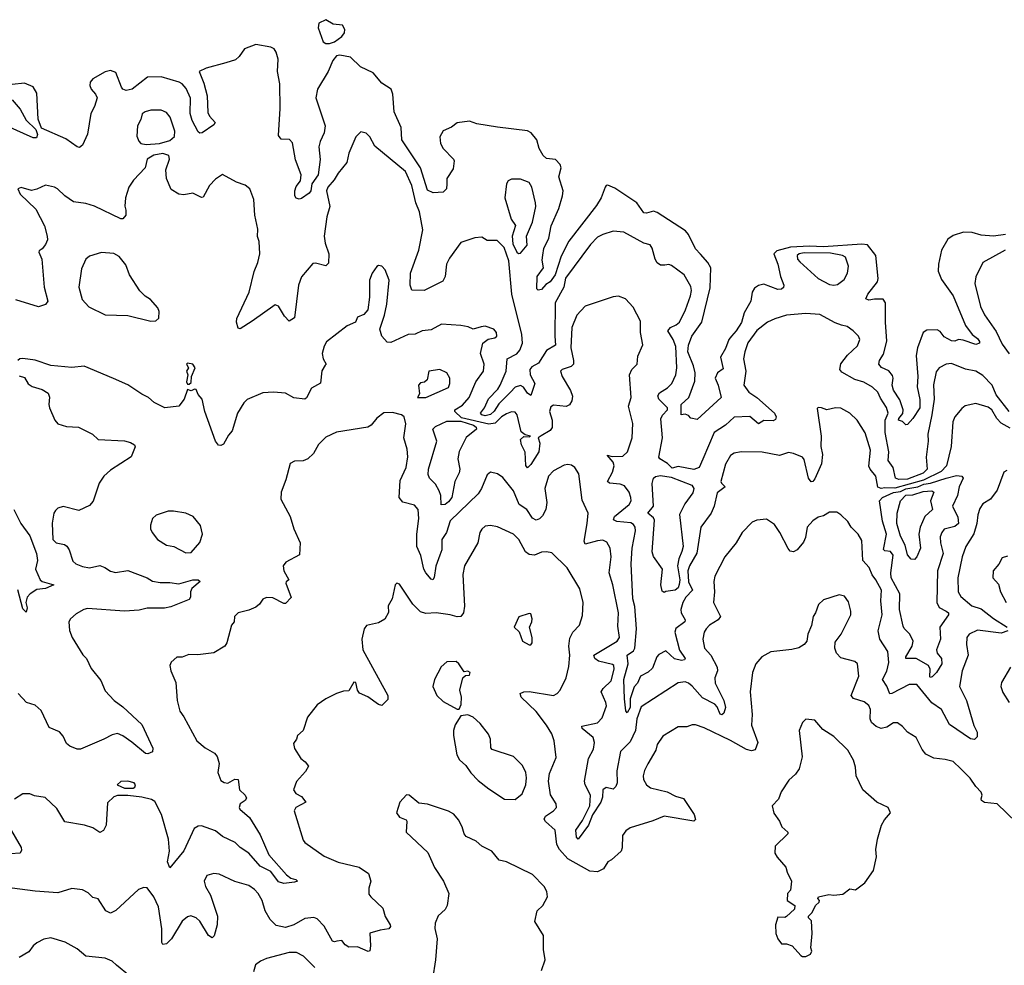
# Model space of a CAD drawing. Extents: x 2293878 to 2522763, y 823964 to 1006972.
# Tile 264 of 407: x 2369267 to 2374887, y 989404 to 994801. Entities that reach past the tile are written whole.
import ezdxf

# ---------------------------------------------------------------- set-up
doc = ezdxf.new("R2010")
doc.units = 0

msp = doc.modelspace()

# ---------------------------------------------------------------- linework, layer by layer
at = {"layer": '0CON20XD'}
for points in [[(2371035, 994664.4), (2371065, 994674.3), (2371105, 994704.4), (2371120.4, 994725), (2371122.2, 994745), (2371110.5, 994770.5), (2371056, 994776), (2371015, 994800.9), (2370975, 994780.5), (2370970, 994755), (2371000, 994675), (2371015, 994665.8), (2371035, 994664.4)], [(2374894.4, 993574.4), (2374825, 993565.7), (2374755, 993571.5), (2374703.1, 993586.9), (2374655, 993588.2), (2374595, 993569.3), (2374565, 993547.8), (2374528.6, 993485), (2374511.4, 993405), (2374510, 993365), (2374528.9, 993318.9), (2374595.4, 993225), (2374666.1, 993055), (2374704.2, 993004.2), (2374735, 992982.2), (2374745.4, 992965), (2374745, 992954), (2374725, 992948.1), (2374652.5, 992972.5), (2374625, 992975.7), (2374604.2, 992965.8), (2374585, 992968.1), (2374545, 992991.5), (2374520.9, 993020.9), (2374505, 993030.3), (2374445, 993029.7), (2374425, 993015.6), (2374391.7, 992928.3), (2374383.8, 992885), (2374394.4, 992765), (2374390, 992705), (2374405, 992632.5), (2374405, 992586.7), (2374365.7, 992525), (2374335, 992490.8), (2374325, 992489.2), (2374306.9, 992506.9), (2374284.2, 992515), (2374284.4, 992525), (2374307.4, 992552.6), (2374309.1, 992575), (2374291.7, 992631.7), (2374254, 992686), (2374247.8, 992715), (2374253.4, 992755), (2374249.9, 992769.9), (2374227.5, 992797.5), (2374186.6, 992816.6), (2374171.1, 992835), (2374175.6, 992855), (2374197.8, 992892.2), (2374216.7, 992966.7), (2374208.8, 993075), (2374210, 993185), (2374195, 993205.7), (2374146.5, 993206.5), (2374115, 993199.5), (2374097.5, 993207.5), (2374108.2, 993235), (2374162.7, 993305), (2374166.8, 993323.2), (2374153.1, 993455), (2374105.9, 993515.9), (2374075, 993520.4), (2373855, 993504), (2373775, 993508.5), (2373666.9, 993503.1), (2373588.6, 993481.4), (2373571.6, 993465), (2373594.7, 993405), (2373609.3, 993335), (2373628.9, 993285), (2373627.4, 993272.6), (2373616.2, 993263.8), (2373595, 993261.8), (2373515, 993290.9), (2373485, 993284.5), (2373460.9, 993269.1), (2373448.2, 993245), (2373440.2, 993195), (2373401.6, 993128.4), (2373386.3, 993073.7), (2373356.6, 993025), (2373330.2, 992995), (2373314.3, 992975), (2373295, 992923.6), (2373267.9, 992875), (2373281.8, 992808.2), (2373250, 992785), (2373236.7, 992755), (2373253.8, 992715), (2373271.4, 992645), (2373135, 992520), (2373097.5, 992527.5), (2373085, 992542.5), (2373065, 992550), (2373042.5, 992545), (2373042.7, 992605), (2373085.7, 992645), (2373121.2, 992738.8), (2373122.2, 992785), (2373113.9, 992825), (2373081.6, 992905), (2373085, 992943.8), (2373104.5, 992995), (2373160.5, 993075), (2373208.9, 993271.1), (2373211.3, 993385), (2373195.2, 993415), (2373153.3, 993463.3), (2373124, 993494), (2373085, 993574.5), (2373067.5, 993595), (2372905, 993701.5), (2372885, 993707.8), (2372845, 993696.2), (2372829.1, 993699.1), (2372790, 993755), (2372665, 993839.4), (2372625, 993857), (2372615, 993855.2), (2372608.1, 993845), (2372585.7, 993784.3), (2372559.6, 993740.4), (2372402.4, 993537.6), (2372358, 993452), (2372324.3, 993345), (2372296, 993305), (2372270.5, 993289.5), (2372245, 993261.8), (2372227, 993257), (2372219.4, 993265), (2372221.1, 993335), (2372257.5, 993385), (2372248.9, 993428.9), (2372253.4, 993456.6), (2372258.3, 993495), (2372286.8, 993555), (2372300.6, 993625), (2372345, 993722.9), (2372366.2, 993796.2), (2372369.6, 993825), (2372345.4, 993905), (2372358, 993955), (2372351.4, 993975), (2372325, 994002.5), (2372275, 994009.3), (2372255.2, 994025.2), (2372231.8, 994065), (2372219.7, 994115), (2372186.8, 994155), (2372165, 994166.1), (2371995, 994187.2), (2371877.4, 994207.4), (2371835, 994222.1), (2371765, 994212.9), (2371732.1, 994187.9), (2371685, 994166), (2371665, 994132.5), (2371668.9, 994095), (2371685, 994065.6), (2371743.8, 994005), (2371746.2, 993995), (2371740.5, 993949.5), (2371705.7, 993895), (2371704.5, 993865), (2371703.6, 993835), (2371685, 993816.2), (2371627.8, 993812.2), (2371595, 993828.7), (2371554.8, 993955), (2371448.1, 994115), (2371444.2, 994185), (2371405.2, 994275.2), (2371397.8, 994375), (2371387.5, 994405), (2371335, 994439.3), (2371285, 994496.7), (2371212.3, 994532.3), (2371155, 994586.7), (2371095, 994598.9), (2371075, 994594.2), (2371055, 994568), (2371027.9, 994505), (2370966.1, 994403.9), (2370957.8, 994355), (2371010.3, 994195), (2371005.1, 994155), (2370981.4, 994105), (2370974.1, 994075), (2370982.8, 994002.8), (2370971.4, 993915), (2370935.3, 993865), (2370928.1, 993825), (2370919, 993811), (2370875, 993780), (2370863.2, 993776.8), (2370845, 993782.1), (2370837.3, 993795), (2370837.7, 993825), (2370845, 993849.4), (2370869.1, 993880.9), (2370873.1, 993915), (2370840.6, 994000.6), (2370825, 994097.5), (2370807, 994117), (2370758.8, 994118.8), (2370745, 994140), (2370754.6, 994295), (2370752.1, 994435), (2370738.8, 994505), (2370743.1, 994575), (2370731.4, 994615), (2370719.2, 994635), (2370701.2, 994645), (2370615, 994660.2), (2370550, 994635), (2370519.5, 994590.5), (2370498.2, 994571.8), (2370444.3, 994555), (2370331.9, 994525), (2370291.4, 994505), (2370318.9, 994438.9), (2370336.4, 994366.4), (2370341.1, 994271.1), (2370350.2, 994250.2), (2370382, 994215), (2370375, 994200), (2370308.8, 994155), (2370295, 994154), (2370285, 994161.4), (2370251.2, 994225), (2370241, 994265), (2370242.4, 994352.4), (2370217.5, 994407.5), (2370195, 994434.1), (2370177.5, 994445), (2370075, 994475.6), (2369996.7, 994473.3), (2369908.6, 994405), (2369875, 994397.3), (2369856, 994405), (2369848.9, 994415), (2369815, 994498.8), (2369785, 994510), (2369755, 994504), (2369685, 994463.3), (2369670, 994445), (2369667.5, 994425), (2369674.4, 994404.4), (2369700, 994375), (2369708.8, 994355), (2369693.8, 994306.2), (2369674, 994265), (2369655, 994147.5), (2369625.8, 994084.2), (2369607.7, 994072.3), (2369595, 994074.4), (2369530.1, 994120.1), (2369392, 994182), (2369373.3, 994233.3), (2369365, 994381.2), (2369345, 994417.5), (2369295, 994438.6), (2369225, 994430.8)], [(2369225, 994343.3), (2369269.8, 994289.8), (2369305, 994227.5), (2369360, 994175), (2369368.8, 994145), (2369363.8, 994126.2), (2369345, 994127.5), (2369195, 994192.5)], [(2369988.3, 994088.3), (2370065, 994094.1), (2370125, 994110.8), (2370151.1, 994135), (2370153.1, 994165), (2370125.4, 994245.4), (2370105, 994272), (2370075, 994284.4), (2370015, 994285.5), (2369982.5, 994275), (2369966.4, 994263.6), (2369958.8, 994231.2), (2369940, 994195), (2369935.9, 994135.9), (2369947, 994107), (2369958.8, 994095), (2369988.3, 994088.3)], [(2374915, 992565.3), (2374840.9, 992660.9), (2374817.6, 992715), (2374765, 992770.5), (2374725, 992794.8), (2374665.6, 992805.6), (2374585, 992839.1), (2374555, 992834.4), (2374515, 992814), (2374498.6, 992791.4), (2374483.2, 992716.8), (2374487.8, 992635), (2374474.4, 992545), (2374450.3, 992435), (2374453.5, 992395), (2374441.1, 992305), (2374447, 992235), (2374425, 992213.7), (2374335, 992178.1), (2374285, 992177), (2374266.6, 992185), (2374252.4, 992245), (2374223.5, 992285), (2374227.9, 992335), (2374206.9, 992445), (2374207.4, 992515), (2374223.5, 992555), (2374215, 992587.1), (2374180.5, 992640.5), (2374165.8, 992675.8), (2374135, 992704.5), (2374085, 992731.6), (2374035, 992748), (2373959.6, 992789.6), (2373948.9, 992805), (2373953.5, 992836.5), (2373992.9, 992887.1), (2374049.8, 992940.2), (2374062.9, 992975), (2374054.4, 992995), (2374025, 993024.3), (2373989.8, 993049.8), (2373958.1, 993058.1), (2373921.2, 993071.2), (2373835, 993118.6), (2373754.4, 993124.4), (2373645, 993114.5), (2373576.9, 993093.1), (2373534.7, 993075.3), (2373475, 993026.9), (2373423.5, 992956.5), (2373405.6, 992905), (2373399.4, 992865), (2373412.3, 992795), (2373400, 992715), (2373429.2, 992675), (2373474.8, 992644.8), (2373576.4, 992555), (2373585.5, 992535), (2373581.7, 992518.3), (2373568.4, 992511.6), (2373515, 992512.9), (2373485, 992494.5), (2373435, 992536.3), (2373345, 992531.8), (2373295, 992486.2), (2373230.3, 992445), (2373167.2, 992292.8), (2373145.5, 992244.5), (2373115, 992234.7), (2373025, 992250.8), (2372992, 992242), (2372965, 992269), (2372920.4, 992295), (2372916.2, 992305), (2372935.5, 992415), (2372927.4, 992522.6), (2372936.8, 992543.2), (2372965, 992574.3), (2372965.4, 992585), (2372915.5, 992635), (2372910, 992655), (2372918.5, 992671.5), (2372965, 992700.8), (2372988.8, 992725), (2373011.5, 992775), (2373018.8, 992815), (2373012.2, 992935), (2372996.7, 992975), (2372967.1, 993025), (2372982.2, 993045), (2373015, 993058.8), (2373033.9, 993075), (2373067.3, 993145), (2373096.7, 993225), (2373101.4, 993255), (2373097.9, 993277.9), (2373060.8, 993345), (2372988, 993398), (2372973.2, 993403.2), (2372949.7, 993400.3), (2372925, 993399.2), (2372905, 993414), (2372893.8, 993435), (2372877.8, 993497.8), (2372865.5, 993515.5), (2372830, 993525), (2372715, 993587.5), (2372655, 993594), (2372595, 993575.6), (2372565, 993559.4), (2372525, 993518.6), (2372381.8, 993325), (2372372.5, 993275), (2372324.3, 993185), (2372321.1, 992995), (2372326.1, 992943.9), (2372275, 992913.8), (2372228.6, 992841.4), (2372190.9, 992819.1), (2372178.4, 992805), (2372180.5, 992775), (2372208.5, 992725), (2372185, 992656), (2372165, 992670.4), (2372142.9, 992702.9), (2372125, 992712.8), (2372095, 992703.8), (2372069.3, 992675), (2372001.2, 992608.8), (2371975, 992566), (2371955, 992547.4), (2371925, 992539.4), (2371905.5, 992545), (2371898.2, 992555), (2371920.5, 992585), (2371942.6, 992637.4), (2371996.9, 992693.1), (2372010.5, 992715), (2372044.8, 992795), (2372050, 992865), (2372105, 992893.4), (2372121.4, 992915), (2372136.7, 992955), (2372133.2, 993005), (2372075.8, 993235), (2372058.8, 993425), (2372031.7, 993501.7), (2371991.7, 993541.7), (2371935, 993540), (2371905, 993560), (2371865, 993556), (2371785, 993528.6), (2371720.8, 993440.8), (2371702.8, 993405), (2371696.5, 993335), (2371682, 993308), (2371575, 993255.6), (2371505, 993256.7), (2371495.6, 993285.6), (2371497.9, 993355), (2371544.6, 993485), (2371568.8, 993601.2), (2371548.9, 993705), (2371529.2, 993755), (2371505.2, 993855), (2371469.4, 993935), (2371295, 994079.2), (2371265, 994132.5), (2371245, 994152.5), (2371215, 994160), (2371185, 994132.5), (2371145, 994040), (2371133.6, 993985), (2371084.3, 993925.7), (2371062.1, 993887.9), (2371026.1, 993845), (2371018.2, 993825), (2371036.9, 993735), (2371019.6, 993675), (2371004.6, 993565), (2371010.4, 993525), (2371031.2, 993465), (2371029.4, 993410.6), (2371014.3, 993395.7), (2370955, 993411.9), (2370940.6, 993409.4), (2370876.4, 993333.6), (2370857.9, 993285), (2370835, 993098.8), (2370805, 993080), (2370778.3, 993108.3), (2370745, 993166), (2370725, 993174), (2370595, 993080.9), (2370525, 993037.5), (2370515, 993040), (2370504.2, 993074.2), (2370505.8, 993095), (2370576.5, 993245), (2370605.4, 993364.6), (2370625.6, 993415), (2370637.1, 993465), (2370633.8, 993535), (2370624.3, 993564.3), (2370625.8, 993605), (2370610, 993685), (2370603.5, 993775), (2370580, 993835), (2370555, 993856.7), (2370503.8, 993873.8), (2370425, 993916.7), (2370385, 993891.2), (2370350, 993855), (2370315, 993788), (2370305, 993785.8), (2370255, 993810.5), (2370205, 993801.8), (2370175, 993804.7), (2370131, 993831), (2370105.4, 993895), (2370100.9, 993945), (2370121.5, 994005), (2370118.5, 994025), (2370085, 994036.9), (2370032, 994028), (2369994, 994005), (2369982.9, 993955), (2369917.1, 993885), (2369890, 993845), (2369870.9, 993785), (2369867.4, 993737.4), (2369873.6, 993713.6), (2369872.9, 993685), (2369856.2, 993665), (2369845, 993664.4), (2369695, 993736.7), (2369645, 993751.4), (2369575, 993760.8), (2369525, 993795.8), (2369483.8, 993835), (2369465, 993844.2), (2369415, 993856.2), (2369365, 993833.3), (2369335, 993826.7), (2369275, 993842.5), (2369257.5, 993835), (2369270, 993805), (2369358.7, 993718.7), (2369408.1, 993625), (2369424.3, 993565), (2369425.7, 993545), (2369415, 993517.5), (2369395, 993492.5), (2369377.5, 993482.5), (2369376.7, 993475), (2369393.8, 993435), (2369406.9, 993275), (2369428.2, 993195), (2369415.2, 993174.8), (2369375, 993161.9), (2369245, 993202.9)], [(2372115, 993466), (2372125, 993468.8), (2372164.3, 993515), (2372160, 993565), (2372194.2, 993645.8), (2372212.5, 993735), (2372210.8, 993755), (2372191.4, 993845), (2372175, 993872), (2372125, 993890.6), (2372075, 993890), (2372055, 993881.2), (2372045.8, 993865), (2372036, 993785), (2372072.3, 993662.3), (2372096.4, 993626.4), (2372078.8, 993565), (2372081.7, 993521.7), (2372105, 993473.8), (2372115, 993466)], [(2374892.5, 993485), (2374764.2, 993415), (2374725, 993333.3), (2374720, 993295), (2374751.1, 993165), (2374775, 993116.9), (2374841.7, 993021.7), (2374875, 992948.5), (2374914.4, 992894.4)], [(2370015, 993080), (2370045, 993082.5), (2370061.7, 993098.3), (2370062.5, 993135), (2370056.1, 993156.1), (2370013.3, 993205), (2369982.6, 993222.6), (2369952.8, 993252.8), (2369893.6, 993345), (2369872.4, 993402.4), (2369835, 993450), (2369805, 993466), (2369735, 993472.5), (2369665, 993451.9), (2369645.6, 993435), (2369620, 993380), (2369604.5, 993275), (2369624.5, 993205), (2369661.7, 993161.7), (2369755, 993116.9), (2369885, 993112.5), (2370015, 993080)], [(2373915, 993285.6), (2373935, 993290.6), (2373972.4, 993317.6), (2373992.9, 993355), (2373997.5, 993395), (2373981.2, 993445), (2373964.5, 993454.5), (2373895, 993469.2), (2373745, 993470.3), (2373716.7, 993465), (2373705.4, 993455), (2373707.1, 993435), (2373719.4, 993419.4), (2373824.7, 993324.7), (2373889.7, 993289.7), (2373915, 993285.6)], [(2373849.6, 992319.6), (2373844.7, 992265.3), (2373805, 992180), (2373795, 992166.2), (2373785, 992163.8), (2373768.9, 992185), (2373745, 992290), (2373734.5, 992304.5), (2373685, 992325.6), (2373655, 992330), (2373605, 992313.5), (2373505, 992332.2), (2373385, 992335.6), (2373345, 992326.4), (2373325, 992312.9), (2373295.6, 992265), (2373270, 992165), (2373272.5, 992155), (2373294, 992135), (2373248.9, 992101.1), (2373231.2, 992025), (2373214.5, 991985), (2373155.4, 991904.6), (2373133.1, 991756.9), (2373090, 991685), (2373080.2, 991655), (2373085, 991592.2), (2373106.7, 991545), (2373069.4, 991505), (2373052.5, 991475), (2373040.8, 991435), (2373042.9, 991415), (2373065.3, 991375), (2373063.2, 991365), (2373012.9, 991327.1), (2373005.8, 991305), (2373033.4, 991203.4), (2373065.8, 991155), (2373062.7, 991147.3), (2373045, 991143.1), (2373005, 991153.9), (2372955, 991199.5), (2372915, 991177.5), (2372904.7, 991165.3), (2372879.9, 991100.1), (2372855, 991077.5), (2372810, 991055), (2372793.4, 991015), (2372775, 990993.5), (2372752.2, 990925), (2372751.6, 990875), (2372735, 990845.8), (2372727.4, 990857.4), (2372719.8, 990925), (2372715.7, 991035), (2372739.9, 991125), (2372734.7, 991175), (2372770.3, 991199.7), (2372778.1, 991215), (2372788.7, 991325), (2372778.4, 991451.6), (2372767.5, 991495), (2372756.7, 991695), (2372763.8, 991785), (2372783, 991883), (2372781.2, 991905), (2372770.8, 991920.8), (2372755, 991929.1), (2372675, 991936.5), (2372656, 991946), (2372662.4, 991965), (2372746.1, 992035), (2372756.8, 992055), (2372756.2, 992075), (2372745.4, 992105), (2372720.3, 992140.3), (2372695, 992149.4), (2372633.3, 992155), (2372622.7, 992165), (2372651.3, 992218.7), (2372659.6, 992255), (2372655.4, 992275.4), (2372620, 992315), (2372648.3, 992308.3), (2372710, 992310), (2372736.1, 992333.9), (2372762.5, 992415), (2372767, 992497), (2372742, 992595), (2372756.7, 992645), (2372748.8, 992775), (2372762.2, 992805), (2372792.5, 992835), (2372795, 992880), (2372824.4, 992945.6), (2372811.2, 993015), (2372810.6, 993080.6), (2372769.4, 993159.4), (2372725, 993207.5), (2372685, 993222.9), (2372655, 993219.2), (2372495, 993166.9), (2372446.7, 993115), (2372419.6, 993045), (2372412.5, 992927.5), (2372428.9, 992855), (2372427.8, 992835), (2372415, 992820.8), (2372364.5, 992805.5), (2372354.2, 992795), (2372364.5, 992765), (2372410.5, 992685), (2372422, 992652), (2372419.5, 992625), (2372406.4, 992603.6), (2372387.3, 992592.7), (2372315, 992601.5), (2372298.3, 992591.7), (2372290.9, 992565), (2372305.9, 992515), (2372306.3, 992473.7), (2372295, 992455.5), (2372243.8, 992426.2), (2372226.7, 992415), (2372236.9, 992385), (2372230.9, 992335), (2372185, 992263.3), (2372165, 992244), (2372156.6, 992256.6), (2372152.2, 992332.2), (2372131.4, 992375), (2372125.6, 992405), (2372145, 992421.4), (2372175, 992420), (2372183.3, 992425), (2372152.3, 992432.3), (2372129.7, 992449.7), (2372106, 992546), (2372095, 992560.8), (2372075, 992562.2), (2372045, 992552.3), (2372016.4, 992535), (2371981, 992499), (2371945, 992492), (2371788.7, 992528.7), (2371750.8, 992565), (2371750.8, 992575), (2371795, 992600.4), (2371832, 992645), (2371870, 992735), (2371914.5, 992795), (2371918.2, 992835), (2371896.9, 992895), (2371911.4, 992955), (2371941.9, 992978.1), (2371980, 992985), (2371991.2, 992995), (2371988.8, 993015), (2371974.1, 993034.1), (2371925, 993052), (2371901.4, 993048.6), (2371855, 993033.8), (2371828, 993048), (2371785, 993056.2), (2371675, 993063.8), (2371615, 993031.4), (2371565, 993025.5), (2371525, 993006.5), (2371485, 993004.6), (2371385, 992958.8), (2371365, 992961.1), (2371334.4, 992995), (2371323.3, 993035), (2371350, 993115), (2371361.9, 993178.1), (2371375.5, 993315), (2371353, 993373), (2371335, 993393.8), (2371315, 993398.8), (2371305, 993393.3), (2371280, 993355), (2371264.3, 993315), (2371263, 993217), (2371254, 993145), (2371232.3, 993117.7), (2371195, 993103.3), (2371183.3, 993075), (2371136.8, 993053.2), (2371018.1, 992961.9), (2371005, 992937.5), (2370994.3, 992895), (2371000, 992865), (2371017.1, 992835), (2371011.3, 992828.7), (2370992.7, 992797.3), (2370983.9, 992726.1), (2370932.6, 992697.4), (2370905, 992643.8), (2370895, 992636.2), (2370832.7, 992642.7), (2370785, 992670), (2370715, 992676), (2370655, 992670.8), (2370565.7, 992634.3), (2370545.7, 992614.3), (2370510.8, 992555), (2370480, 992455), (2370459.5, 992430.5), (2370431.2, 992378.8), (2370415, 992370), (2370402, 992372), (2370385, 992396.2), (2370323.8, 992565), (2370308.8, 992635), (2370285, 992662.5), (2370275, 992690), (2370265, 992692.5), (2370245, 992683.3), (2370225, 992690), (2370206.2, 992635), (2370175, 992596.2), (2370095, 992585.8), (2370035, 992616.2), (2370003.3, 992645), (2369965, 992663.8), (2369885, 992718), (2369803, 992753), (2369635, 992822.9), (2369565, 992816.9), (2369445, 992828.1), (2369355, 992858.1), (2369285, 992867.1), (2369267.5, 992865), (2369256.2, 992855)], [(2370235, 992720), (2370245, 992730), (2370247.5, 992765), (2370268, 992815), (2370256.2, 992835), (2370225, 992840), (2370220, 992835), (2370230, 992815), (2370220, 992795), (2370227.5, 992775), (2370218.8, 992735), (2370225, 992720), (2370235, 992720)], [(2371585, 992644.2), (2371715, 992702), (2371723.1, 992725), (2371723.3, 992755), (2371705, 992785.6), (2371665, 992804), (2371603.3, 992795), (2371593.8, 992745), (2371577.3, 992732.7), (2371555, 992728.8), (2371543.8, 992715), (2371550, 992665), (2371537.5, 992645), (2371585, 992644.2)], [(2369265, 992768.8), (2369295, 992758), (2369315, 992723.3), (2369338.3, 992708.3), (2369395, 992690), (2369428.8, 992668.8), (2369436.4, 992646.4), (2369432.9, 992605), (2369437.1, 992585), (2369468.4, 992515), (2369485, 992495.3), (2369535, 992480), (2369603.3, 992475), (2369682.5, 992435), (2369715, 992406), (2369865, 992398), (2369898.8, 992388.8), (2369922.5, 992375), (2369926.4, 992363.6), (2369903.3, 992306.7), (2369785, 992230), (2369746.7, 992195), (2369720, 992155), (2369685.9, 992054.1), (2369665, 992028.8), (2369605, 992000), (2369515, 992023.3), (2369485, 992013.8), (2369470.9, 991999.1), (2369462.5, 991985), (2369453.1, 991926.9), (2369455.5, 991835), (2369475, 991814.5), (2369522.5, 991805), (2369535.5, 991795.5), (2369549.2, 991775), (2369570.8, 991710.8), (2369587.5, 991695), (2369625, 991679.5), (2369666.4, 991673.6), (2369725, 991685.8), (2369753.3, 991675), (2369785, 991652.9), (2369814.2, 991645.8), (2369885, 991658.1), (2369994.7, 991614.7), (2370025, 991596.9), (2370068.6, 991588.6), (2370125, 991589.3), (2370175, 991580.9), (2370255, 991603.3), (2370285, 991604.3), (2370298, 991595), (2370248.9, 991555), (2370241.8, 991535), (2370242.5, 991505), (2370235, 991491.5), (2370129.3, 991450.7), (2370093, 991443), (2369995, 991443.1), (2369949.1, 991430.9), (2369864.6, 991425.4), (2369655, 991440.6), (2369633.3, 991435), (2369590.3, 991409.7), (2369557.9, 991382.1), (2369547.5, 991365), (2369552.2, 991315), (2369566.7, 991275), (2369627, 991177), (2369648.8, 991155), (2369675, 991098.8), (2369730, 991030), (2369755, 990970), (2369806.2, 990915), (2369855, 990880), (2369965, 990779.4), (2370026.4, 990643.6), (2370025, 990622.5), (2369999.3, 990610.7), (2369985, 990614), (2369907.6, 990677.6), (2369855, 990714.4), (2369825, 990726.9), (2369795, 990719.2), (2369747.5, 990695), (2369615, 990636.9), (2369595, 990637.1), (2369552.5, 990655), (2369535, 990670), (2369515, 990711.2), (2369495, 990736), (2369435, 990761.2), (2369388.9, 990858.9), (2369355, 990888.6), (2369306.7, 990905), (2369258.8, 990955)], [(2374920.3, 992470.3), (2374868.5, 992498.5), (2374845.2, 992525.2), (2374816.2, 992575), (2374795, 992590.5), (2374725, 992610.6), (2374663.7, 992596.3), (2374645, 992582.5), (2374605.6, 992535), (2374593.9, 992506.1), (2374584.5, 992365.5), (2374557.1, 992255), (2374527.2, 992222.8), (2374426.8, 992173.2), (2374262.1, 992127.9), (2374205, 992130), (2374185, 992125.3), (2374165, 992133.5), (2374153.6, 992195), (2374120.8, 992235), (2374113.5, 992253.5), (2374123.4, 992343.4), (2374093.9, 992443.9), (2374047.5, 992515), (2374005, 992555.7), (2373955, 992584.2), (2373924.5, 992585.5), (2373875, 992573.8), (2373843.8, 992586.2), (2373825, 992587.5), (2373818.3, 992581.7), (2373842.3, 992425), (2373839.4, 992365), (2373849.6, 992319.6)], [(2374907.3, 991312.7), (2374870.2, 991300.2), (2374735, 991316.8), (2374686.2, 991295), (2374673.1, 991275), (2374671.5, 991235), (2374680.5, 991175), (2374646.5, 991085), (2374631.8, 990995), (2374671.8, 990915), (2374713, 990773), (2374732, 990735), (2374731.7, 990708.3), (2374716.4, 990693.6), (2374695, 990696), (2374575, 990779.2), (2374528.1, 990865), (2374472.9, 990902.9), (2374387.8, 991007.8), (2374345, 991007.1), (2374245, 990954.6), (2374233.5, 990953.5), (2374217.4, 990997.4), (2374192.5, 991035), (2374217.4, 991082.6), (2374228.3, 991131.8), (2374222, 991195), (2374176.4, 991265), (2374167.6, 991312.4), (2374190.8, 991405), (2374181.8, 991485), (2374186.7, 991545), (2374154.7, 991605), (2374132.8, 991632.8), (2374115.9, 991675), (2374080.5, 991715), (2374075, 991828.8), (2374052.9, 991865), (2374013.1, 991905), (2373995, 991936.7), (2373954.3, 991974.3), (2373931.2, 991991.2), (2373889.7, 991990.3), (2373855, 991970), (2373825, 991961.4), (2373795, 991940), (2373761.4, 991905), (2373752.2, 991845), (2373741.7, 991818.3), (2373705, 991776), (2373685, 991764), (2373665, 991768), (2373652.8, 991782.8), (2373605.6, 991875), (2373575, 991920), (2373529.5, 991949.5), (2373475, 991944), (2373447.3, 991932.7), (2373391.4, 991875), (2373356.9, 991815), (2373291.4, 991735), (2373235.6, 991625), (2373228.9, 991595), (2373232.7, 991535), (2373227.8, 991475), (2373267.1, 991395), (2373254.2, 991375), (2373205, 991345.5), (2373185.6, 991325), (2373174.5, 991305), (2373165.7, 991265.7), (2373175.6, 991215), (2373213.1, 991175), (2373248, 991105), (2373249.4, 991085), (2373235.9, 991045), (2373236.6, 991015), (2373285.7, 990915), (2373295.4, 990875), (2373286.9, 990843.1), (2373275, 990833.8), (2373265, 990838.5), (2373248.5, 990878.5), (2373235, 990894), (2373165, 990930.5), (2373105, 990997.9), (2373085, 991014.4), (2373065, 991021.5), (2373025, 991015.6), (2372884.3, 990925), (2372815, 990879.6), (2372789.2, 990810.8), (2372781.5, 990745), (2372751.2, 990678.8), (2372697.1, 990625), (2372675.3, 990515), (2372676.9, 990445), (2372670.8, 990425), (2372655, 990408.9), (2372615, 990418.2), (2372595, 990405.8), (2372593.3, 990363.3), (2372584.7, 990335), (2372537.6, 990262.4), (2372513.8, 990205), (2372455.5, 990124.5), (2372445, 990136), (2372441.7, 990175), (2372479.2, 990230.8), (2372521, 990315), (2372524.8, 990375), (2372494.5, 990435), (2372490.8, 990455), (2372514.5, 990585), (2372541.8, 990638.2), (2372547.8, 990675), (2372540.8, 990705), (2372498.4, 990738.4), (2372477.1, 990755), (2372475, 990768.8), (2372565, 990787.5), (2372592.7, 990817.3), (2372616.5, 990885), (2372613.3, 990905), (2372585.5, 990965), (2372596.7, 990985), (2372643, 991027), (2372659.7, 991095), (2372657.9, 991115), (2372651.7, 991121.7), (2372570.4, 991140.4), (2372550.4, 991155), (2372544.5, 991175), (2372677.1, 991255), (2372690, 991275), (2372680.5, 991339.5), (2372685.3, 991415), (2372653.2, 991575), (2372631.3, 991645), (2372642.7, 991735), (2372637.3, 991785), (2372618.3, 991818.3), (2372595, 991830), (2372565, 991827.6), (2372495, 991807.7), (2372489.5, 991825), (2372506, 991925), (2372511.9, 991985), (2372478, 992058), (2372458.3, 992208.3), (2372435.8, 992245.8), (2372417.7, 992257.7), (2372395, 992262), (2372375, 992258), (2372315, 992225.8), (2372285, 992196), (2372264, 992125), (2372275.4, 992045), (2372270.8, 992005), (2372251.3, 991968.7), (2372235, 991952.2), (2372215, 991945.6), (2372195, 991956.7), (2372161.5, 992005), (2372117.9, 992035), (2372085, 992112.5), (2372025, 992188.8), (2371995, 992210), (2371955, 992218.8), (2371935, 992202.5), (2371902.5, 992125), (2371883.5, 992095), (2371725, 991941.1), (2371704, 991875), (2371676, 991835), (2371677.1, 991775), (2371665, 991745.6), (2371642.8, 991682.8), (2371633.1, 991616.9), (2371625.6, 991604.4), (2371615, 991607.5), (2371585, 991644.4), (2371573.5, 991665), (2371557.1, 991742.9), (2371534.8, 991795), (2371534.8, 991865), (2371545.7, 991955), (2371541.1, 992005), (2371520.6, 992030.6), (2371455, 992047.1), (2371433.1, 992075), (2371438.5, 992171.5), (2371472.5, 992245), (2371483.2, 992306.8), (2371479.4, 992349.4), (2371458.9, 992415), (2371471.2, 992495), (2371460.8, 992535), (2371446, 992545), (2371395, 992559.7), (2371345, 992556.9), (2371305, 992526.2), (2371272.6, 992487.4), (2371255, 992475.6), (2371075, 992446.2), (2371015, 992418.6), (2370972.7, 992377.3), (2370944.3, 992325), (2370912, 992295), (2370885, 992283.1), (2370835, 992282), (2370811.2, 992268.8), (2370785.8, 992175), (2370759.2, 992105), (2370758, 992065), (2370810.8, 991965), (2370832, 991895), (2370868, 991815), (2370863.6, 991746.4), (2370785.9, 991704.1), (2370772, 991685), (2370775.7, 991655), (2370802.5, 991605), (2370787.5, 991592.5), (2370786.7, 991585), (2370816.9, 991503.1), (2370785, 991470), (2370775, 991470), (2370711.3, 991501.3), (2370675, 991504.3), (2370655.5, 991494.5), (2370635.6, 991465), (2370615, 991448.1), (2370575, 991430.6), (2370515, 991416.2), (2370493.8, 991395), (2370491.2, 991365), (2370476.2, 991345), (2370449.4, 991245), (2370438, 991225), (2370375, 991187.5), (2370284.2, 991175.8), (2370232.7, 991177.3), (2370195, 991163.8), (2370165, 991162.5), (2370132.5, 991135), (2370123.3, 991115), (2370130, 991085), (2370159.1, 991019.1), (2370166.9, 990915), (2370180.6, 990855), (2370203.3, 990823.3), (2370277.5, 990685), (2370325, 990645.6), (2370379.2, 990615), (2370395, 990596), (2370406.7, 990556.7), (2370398.5, 990505), (2370415, 990459.2), (2370435, 990447.5), (2370455, 990444.5), (2370495, 990466.9), (2370514.2, 990464.2), (2370522.7, 990405), (2370554.5, 990374.5), (2370562, 990358), (2370554.4, 990345.6), (2370525.6, 990325), (2370519.2, 990305), (2370524.3, 990295), (2370578, 990248), (2370639.5, 990149.5), (2370690, 990035), (2370790.3, 989920.3), (2370815, 989901.1), (2370828.7, 989898.7), (2370844, 989895), (2370852, 989885), (2370835, 989878.5), (2370775, 989871.2), (2370745, 989880.8), (2370700.5, 989940.5), (2370639.6, 989969.6), (2370575, 990043.8), (2370526.1, 990076.1), (2370497.5, 990105), (2370425, 990138.6), (2370385, 990172.2), (2370305, 990200.6), (2370285, 990198), (2370262.5, 990185), (2370205, 990057.1), (2370125, 989961.2), (2370111.3, 989995), (2370123.2, 990055), (2370117.3, 990125), (2370077.5, 990265), (2370038.3, 990338.3), (2370020.3, 990350.3), (2369965, 990364.1), (2369885, 990373.3), (2369825, 990372.9), (2369804.4, 990365.6), (2369767.7, 990332.3)], [(2371672.6, 992032.6), (2371670.9, 992085), (2371661.8, 992111.8), (2371640.3, 992150.3), (2371606.7, 992185), (2371597.9, 992205), (2371601.2, 992235), (2371647.7, 992395), (2371625.4, 992465), (2371640.6, 992479.4), (2371705, 992509.6), (2371785, 992508.8), (2371857.1, 992487.1), (2371872.7, 992475), (2371873.8, 992465), (2371815, 992416.1), (2371775, 992336.5), (2371768.4, 992295), (2371778.9, 992235), (2371775.9, 992215), (2371751.6, 992165), (2371732.9, 992075), (2371715, 992048.7), (2371695, 992033.2), (2371672.6, 992032.6)], [(2372945, 991532.5), (2372935, 991540), (2372926.9, 991575), (2372936.2, 991665), (2372885, 991737.1), (2372876.4, 991763.6), (2372891.4, 991945), (2372885, 991958.9), (2372852.7, 991985), (2372885.2, 992025), (2372876.5, 992153.5), (2372884.7, 992185), (2372895.9, 992194.1), (2372925, 992199.2), (2372985, 992190.5), (2373104.6, 992145), (2373115.9, 992125), (2373109.1, 992100.9), (2373063, 992037), (2373033.4, 991976.6), (2373053.9, 991795), (2373047.4, 991765), (2373028.7, 991725), (2373021.4, 991685), (2373035.2, 991605), (2373032.1, 991577.9), (2373025, 991559.2), (2373008, 991545), (2372955, 991536.7), (2372945, 991532.5)], [(2374465, 991046.2), (2374461.3, 991051.3), (2374463.4, 991095), (2374454.5, 991115), (2374385, 991155.2), (2374325.6, 991155.6), (2374325, 991165.6), (2374361.8, 991225), (2374367.5, 991255), (2374348.9, 991295), (2374316.1, 991326.1), (2374309.6, 991339.6), (2374288.8, 991435), (2374290.8, 991525), (2374241.6, 991615), (2374239.6, 991645), (2374253.4, 991745), (2374237.8, 991765), (2374205, 991769.4), (2374197.8, 991777.8), (2374215.2, 991865), (2374191.7, 991938.3), (2374174.6, 992055), (2374191.8, 992075), (2374255, 992102.4), (2374295, 992109), (2374325, 992124.1), (2374393.8, 992135), (2374428.9, 992151.1), (2374466.4, 992156.4), (2374555, 992184.4), (2374615, 992200), (2374645, 992195.5), (2374651.9, 992185), (2374629.4, 992135), (2374620, 992085), (2374591.3, 992025), (2374621.8, 991961.8), (2374625.3, 991925), (2374605, 991908.8), (2374545, 991893.6), (2374530, 991875), (2374521.2, 991848.8), (2374522.4, 991815), (2374537.4, 991755), (2374505.8, 991655), (2374502.5, 991475), (2374516.2, 991446.2), (2374555.6, 991425), (2374568.1, 991415), (2374569.4, 991405), (2374519.6, 991335), (2374523.2, 991265), (2374500, 991205), (2374503.6, 991185), (2374529.1, 991155), (2374529.8, 991125), (2374501.1, 991075), (2374475, 991050.6), (2374465, 991046.2)], [(2374901.7, 992228.3), (2374885, 992218.8), (2374846.2, 992115), (2374808, 992065), (2374765, 992037.5), (2374748.3, 992011.7), (2374735.5, 991975), (2374730, 991925), (2374713.7, 991866.3), (2374668.2, 991795), (2374646.2, 991735), (2374622.9, 991615), (2374624.6, 991535), (2374638.6, 991508.6), (2374702.7, 991455), (2374755, 991439), (2374825, 991383.7), (2374902.9, 991335)], [(2374375, 991720.6), (2374355, 991722.5), (2374335, 991746.2), (2374321.2, 991801.2), (2374295, 991852.5), (2374273.5, 991925), (2374276.1, 991985), (2374295.3, 992055), (2374325, 992087.7), (2374365, 992088.7), (2374425, 992107.7), (2374472.9, 992112.9), (2374485.5, 992105), (2374465.2, 992055), (2374478, 992005), (2374432.9, 991965), (2374406.2, 991905), (2374399.6, 991865), (2374408.5, 991785), (2374387.5, 991735), (2374375, 991720.6)], [(2369234.2, 992005), (2369274.3, 991925), (2369324.3, 991855), (2369363.5, 991755), (2369368.8, 991715), (2369358, 991665), (2369384, 991605), (2369395, 991594), (2369462.5, 991575), (2369415, 991555.7), (2369365, 991550), (2369326.2, 991525), (2369310, 991505), (2369302.5, 991475), (2369310, 991445), (2369305, 991420), (2369285, 991438.8), (2369257.4, 991547.4)], [(2370215, 991759.2), (2370245, 991760), (2370295, 991816.7), (2370311.4, 991865), (2370300, 991915), (2370258.1, 991965), (2370215, 991984.4), (2370145, 991996.9), (2370115, 991995.6), (2370047, 991973), (2370026, 991955), (2370013.6, 991916.4), (2370014.4, 991895), (2370023.7, 991873.7), (2370054.2, 991835), (2370105, 991802.9), (2370147.5, 991795), (2370215, 991759.2)], [(2374640, 990525), (2374595, 990566.7), (2374549.4, 990579.4), (2374485, 990587.2), (2374439.8, 990609.8), (2374418.1, 990635), (2374385, 990704), (2374334.5, 990734.5), (2374307, 990767), (2374278.1, 990788.1), (2374255, 990788.9), (2374216.2, 990763.8), (2374185, 990756.4), (2374156.7, 990766.7), (2374129.8, 990789.8), (2374121.2, 990811.2), (2374123.4, 990863.4), (2374115, 990887.5), (2374087.3, 990907.3), (2374026.6, 990926.6), (2374013.1, 990945), (2374057.3, 991055), (2374049.2, 991125), (2374035, 991138.6), (2373955, 991158.8), (2373928.8, 991185), (2373920, 991215), (2373922.3, 991247.7), (2373956, 991295), (2374010.6, 991405), (2374011.9, 991425), (2373998.7, 991478.7), (2373975, 991511.2), (2373945, 991518), (2373855, 991490), (2373826.9, 991463.1), (2373810, 991415), (2373796.2, 991395), (2373787, 991343), (2373765.7, 991295), (2373760, 991255), (2373745.7, 991234.3), (2373715, 991216.2), (2373674.2, 991205.8), (2373555, 991193.3), (2373503.3, 991165), (2373470, 991125), (2373450, 991075), (2373437.5, 990965), (2373447.8, 990835), (2373444.4, 990775), (2373480.5, 990675), (2373465.5, 990634.5), (2373445, 990627.5), (2373415, 990635.4), (2373325, 990687.2), (2373175, 990760), (2373125, 990776.9), (2373105, 990777.1), (2373075, 990765.8), (2373025, 990765.8), (2372938.3, 990711.7), (2372906.7, 990665), (2372897.9, 990632.1), (2372853.3, 990553.3), (2372833.8, 990516.2), (2372825.6, 990485), (2372827.5, 990465), (2372844.4, 990434.4), (2372867.5, 990417.5), (2372963.5, 990393.5), (2373010.5, 990370.5), (2373056.7, 990356.7), (2373116.5, 990265), (2373123.9, 990236.1), (2373115, 990226.2), (2372945, 990255.8), (2372880.7, 990229.3), (2372751.1, 990188.9), (2372727.8, 990172.2), (2372708.6, 990145), (2372706.2, 990075), (2372700, 990055), (2372645, 990006.2), (2372624, 989995), (2372600, 989955), (2372565, 989938.1), (2372522.2, 989942.2), (2372395, 990011.5), (2372348.2, 990065), (2372332.9, 990092.9), (2372324.5, 990175), (2372268.6, 990225), (2372261.7, 990238.3), (2372268.1, 990255), (2372314.4, 990285), (2372331.9, 990305), (2372329.4, 990325), (2372297.6, 990377.6), (2372284.7, 990454.7), (2372291.5, 990498.5), (2372329.4, 990590.6), (2372317.9, 990685), (2372305.5, 990725), (2372274.7, 990774.7), (2372215, 990852.1), (2372130, 990935), (2372124, 990955), (2372144.7, 990965.3), (2372175, 990967.1), (2372315, 990944.7), (2372335.2, 990954.8), (2372351.5, 990975), (2372386.5, 991045), (2372400.9, 991109.1), (2372407.9, 991175), (2372401.8, 991225), (2372407.9, 991272.1), (2372424.3, 991305), (2372461.9, 991345), (2372479.3, 991400.7), (2372484.4, 991475), (2372465, 991552.5), (2372392.2, 991672.2), (2372305, 991757.5), (2372275, 991764.2), (2372245, 991761.4), (2372205, 991744.6), (2372175, 991749.2), (2372153.7, 991763.7), (2372116.9, 991835), (2372085.7, 991865), (2371995, 991906.7), (2371955, 991914.4), (2371925, 991910), (2371905, 991893.8), (2371894.4, 991875), (2371882.5, 991815), (2371806.9, 991685), (2371797.5, 991635), (2371805.4, 991454.6), (2371799.5, 991415), (2371785.9, 991394.1), (2371765, 991392.3), (2371725, 991405.3), (2371644.6, 991415.4), (2371585, 991412.1), (2371555, 991421.1), (2371511.4, 991465), (2371435, 991580), (2371420, 991585), (2371411.2, 991575), (2371392.5, 991495), (2371370, 991455), (2371371.7, 991418.3), (2371350.7, 991379.3), (2371315, 991358.8), (2371247, 991343), (2371232.9, 991325), (2371219.4, 991265), (2371225.5, 991205), (2371368.6, 990945), (2371369.1, 990920.9), (2371335, 990886.7), (2371315, 990892.5), (2371255, 990937.1), (2371206.5, 990956.5), (2371195.4, 990975.4), (2371185, 991017.5), (2371175, 991020), (2371145, 990971.4), (2371115, 990969.4), (2371075, 990955.6), (2371014.7, 990925.3), (2370965, 990890.6), (2370909.1, 990820.9), (2370886.1, 990743.9), (2370852.5, 990715), (2370847.5, 990695), (2370830.7, 990669.3), (2370835, 990642.5), (2370872.5, 990585), (2370896.4, 990566.4), (2370915, 990540), (2370899.5, 990510.5), (2370847.4, 990452.6), (2370830, 990405), (2370844.3, 990385), (2370875, 990368.1), (2370900.8, 990335), (2370843.3, 990305), (2370833.1, 990285), (2370885, 990118.8), (2370895.5, 990105.5), (2371005, 990026.9), (2371085, 989993.1), (2371205, 989963.8), (2371258.6, 989928.6), (2371272, 989885), (2371260, 989845), (2371260.9, 989810.9), (2371270.8, 989795), (2371340.2, 989730.2), (2371352.7, 989682.7), (2371382.2, 989635), (2371383.3, 989625), (2371375, 989611.9), (2371324.7, 989605.3), (2371265, 989587.5), (2371270.5, 989515), (2371265, 989487.5), (2371257.1, 989482.9), (2371195, 989509.4), (2371145, 989508), (2371125, 989521.2), (2371105, 989546.2), (2371077.3, 989542.7), (2371065, 989538), (2371052.4, 989542.4), (2371005, 989627.5), (2370965, 989670), (2370946.8, 989676.8), (2370895, 989671.1), (2370832, 989635), (2370785, 989620), (2370731.1, 989631.1), (2370696.5, 989666.5), (2370669.1, 989715), (2370650.6, 989775), (2370628.6, 989815), (2370607.8, 989837.8), (2370575, 989859.4), (2370495, 989881.9), (2370405, 989924.3), (2370375, 989928.1), (2370335, 989916), (2370320, 989885), (2370328.6, 989855), (2370357.1, 989805), (2370395.4, 989685.4), (2370393.6, 989635), (2370377.5, 989572.5), (2370365, 989562), (2370345, 989574.3), (2370296.2, 989656.2), (2370274.2, 989675), (2370243.3, 989686.7), (2370225, 989681.4), (2370195, 989655.6), (2370133.3, 989555), (2370105, 989527.5), (2370085, 989524), (2370078, 989535), (2370078.3, 989611.7), (2370058.7, 989738.7), (2370033.3, 989795), (2369995, 989845.7), (2369975, 989849.2), (2369945, 989837.5), (2369815, 989718), (2369785, 989702), (2369758.8, 989715), (2369715, 989783.3), (2369685, 989792), (2369657.9, 989817.9), (2369625, 989835.8), (2369565, 989842.5), (2369485, 989818.5), (2369355, 989827.8), (2369225, 989845.5)], [(2374905, 991740), (2374875, 991730), (2374856.6, 991693.4), (2374824.5, 991655.5), (2374821.9, 991615), (2374855, 991580), (2374866.3, 991536.3), (2374898, 991475)], [(2372185, 991232.5), (2372192.5, 991245), (2372192.5, 991275), (2372176.7, 991335), (2372191.2, 991365), (2372191.7, 991381.7), (2372185, 991410), (2372175, 991412.5), (2372116.1, 991393.9), (2372090, 991335), (2372118.3, 991308.3), (2372137.5, 991255), (2372175, 991232.5), (2372185, 991232.5)], [(2371765, 990866.2), (2371775, 990866.7), (2371787.7, 990892.3), (2371788.6, 990935), (2371780, 990975), (2371797.5, 991045), (2371812.5, 991057.5), (2371835, 991060), (2371838.8, 991075), (2371825, 991083.3), (2371805, 991080), (2371773.3, 991125), (2371757.7, 991137.7), (2371705, 991135.8), (2371672.3, 991107.7), (2371634.1, 991035.9), (2371626.2, 990995), (2371648.8, 990945), (2371685, 990910), (2371765, 990866.2)], [(2374923.3, 991106.7), (2374871.3, 991018.7), (2374867.1, 990995), (2374878.8, 990961.2), (2374915, 990904.2)], [(2372095, 990351.2), (2372135, 990383.3), (2372156.4, 990435), (2372160.4, 990475), (2372156.2, 990505), (2372137.8, 990545), (2372085, 990595.8), (2371963.3, 990635), (2371956.4, 990646.4), (2371954, 990695), (2371942.7, 990722.7), (2371895, 990784), (2371855, 990821.2), (2371825, 990833.8), (2371785, 990827.5), (2371752.5, 990777.5), (2371742.5, 990745), (2371742.5, 990715), (2371762.5, 990605), (2371777.7, 990577.7), (2371814.2, 990544.2), (2371842.1, 990502.1), (2371885, 990458.8), (2371945, 990412), (2372035, 990352), (2372095, 990351.2)], [(2373755, 989453.8), (2373781.7, 989468.3), (2373788.8, 989485), (2373783.8, 989505), (2373791.2, 989585), (2373787.5, 989657.5), (2373770, 989675), (2373770, 989685), (2373790, 989705), (2373810, 989745), (2373830, 989765), (2373832.5, 989775), (2373823.3, 989785), (2373827.5, 989795), (2373885, 989807.5), (2373915, 989804.2), (2373965, 989810.8), (2374005, 989840), (2374037.5, 989835), (2374091.2, 989875), (2374140, 989945), (2374157, 990023), (2374154.3, 990065), (2374164, 990125), (2374186.7, 990205), (2374203.3, 990235), (2374237.5, 990275), (2374224.1, 990304.1), (2374158.8, 990335), (2374080, 990405), (2374042.5, 990485), (2374037.8, 990535), (2374026.7, 990575), (2373995, 990632.9), (2373915, 990710), (2373850.7, 990750.7), (2373805, 990803.3), (2373755, 990808.8), (2373735, 990790), (2373716.7, 990745), (2373733.1, 990595), (2373715.6, 990525), (2373695.4, 990494.6), (2373658.3, 990461.7), (2373613.8, 990395), (2373598.3, 990351.7), (2373562.5, 990315), (2373572.3, 990272.3), (2373605, 990227.5), (2373616.7, 990195), (2373651.2, 990165), (2373651.2, 990155), (2373580, 990085), (2373576.7, 990045), (2373590.7, 990020.7), (2373640, 989965), (2373647.5, 989935), (2373672.5, 989885), (2373667, 989833), (2373650, 989815), (2373647.5, 989775), (2373692.5, 989745), (2373690, 989725), (2373645, 989682.5), (2373635, 989677.5), (2373595, 989680), (2373580.8, 989635), (2373582.5, 989585), (2373594.2, 989555), (2373615, 989526.2), (2373645, 989526.2), (2373676.1, 989516.1), (2373725, 989460), (2373735, 989453.8), (2373755, 989453.8)], [(2374955, 990220.6), (2374846.9, 990325), (2374775, 990334.3), (2374757.8, 990345), (2374754.4, 990355), (2374761.4, 990375), (2374755, 990393.3), (2374724.4, 990424.4), (2374692.4, 990472.4), (2374640, 990525)], [(2369915, 990416.2), (2369925, 990421.2), (2369928.8, 990435), (2369920, 990445), (2369885, 990456), (2369845, 990452.5), (2369823.3, 990435), (2369865, 990416.2), (2369915, 990416.2)], [(2369767.7, 990332.3), (2369761.4, 990205), (2369745, 990173.3), (2369725, 990162.5), (2369685, 990188.1), (2369636.4, 990203.6), (2369525, 990222.5), (2369478.6, 990298.6), (2369412.7, 990362.7), (2369351.7, 990371.7), (2369325, 990382.5), (2369285, 990382.5), (2369237, 990353)], [(2372246.2, 989375), (2372266, 989435), (2372256.2, 989495), (2372256.7, 989575), (2372207.5, 989655), (2372220, 989715), (2372252.5, 989745), (2372280, 989795), (2372276.2, 989825), (2372260, 989855), (2372195, 989923.5), (2372045, 989995.6), (2372003.3, 990005), (2371962.5, 990055), (2371905, 990084), (2371872.9, 990112.9), (2371815, 990140), (2371803.3, 990155), (2371792.5, 990195), (2371771.2, 990235), (2371745, 990266.7), (2371714.2, 990284.2), (2371595, 990323.3), (2371545, 990330), (2371490, 990375), (2371475, 990377.5), (2371437.5, 990335), (2371417.5, 990275), (2371435, 990250), (2371472.5, 990235), (2371477.3, 990227.3), (2371473.3, 990165), (2371597.6, 990047.6), (2371635, 989962.5), (2371685.8, 989885), (2371716.2, 989815), (2371708, 989745), (2371695, 989723.3), (2371655, 989687.5), (2371638.8, 989645), (2371636.2, 989615), (2371649.2, 989555), (2371640.6, 989435), (2371624.2, 989325)], [(2369206.2, 990195), (2369276, 990076), (2369278.3, 990061.7), (2369270, 990045), (2369215, 990040.6)], [(2369894.5, 989344.5), (2369820, 989405), (2369795, 989427.1), (2369755, 989444.3), (2369645.6, 989455.6), (2369595, 989498.6), (2369526.9, 989536.9), (2369445, 989561.4), (2369405, 989554.2), (2369365, 989532), (2369344.5, 989515.5), (2369318.8, 989481.2), (2369265, 989449.4)], [(2370951.3, 989391.3), (2370887.2, 989457.2), (2370846.9, 989476.9), (2370805, 989478.2), (2370675, 989443.1), (2370641.7, 989428.3), (2370613.4, 989406.6), (2370602.5, 989367.5)]]:
    msp.add_lwpolyline(points, dxfattribs=at)

doc.saveas('drawing.dxf')
